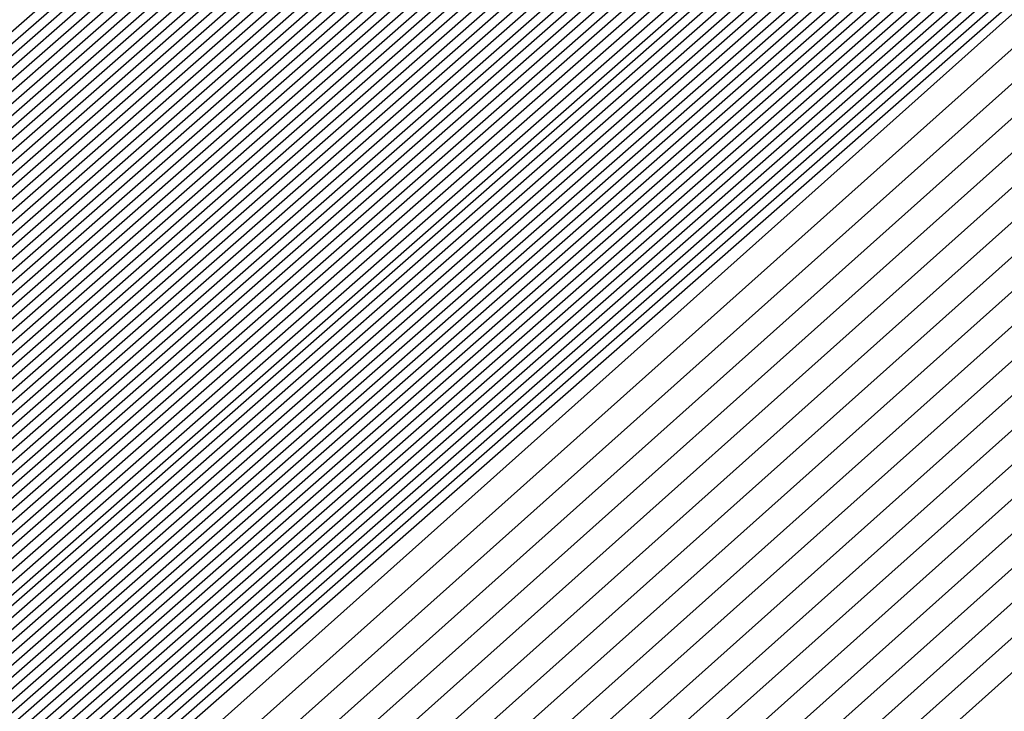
# Model space of a CAD drawing. Extents: x 3249832 to 3255657, y 13789405 to 13793316.
# Tile 1019 of 1056: x 3253212.8326 to 3253212.9136, y 13791261.3372 to 13791261.3941. Entities that reach past the tile are written whole.
import ezdxf

# ---------------------------------------------------------------- set-up
doc = ezdxf.new("R2010")
doc.units = 0
doc.header["$LTSCALE"] = 100
doc.header["$MEASUREMENT"] = 0
for name, color, linetype in [('GRATIO_03231_CON', 1, 'CONTINUOUS'), ('GRATIO_0323_ICON', 1, 'CONTINUOUS'), ('TARGETS_EAST', 7, 'CONTINUOUS')]:
    doc.layers.add(name, color=color, linetype=linetype)

# ---------------------------------------------------------------- blocks, each defined once
blk = doc.blocks.new('Gratio_032316_contours')
at = {"layer": 'GRATIO_03231_CON', "color": 5, "linetype": 'Continuous', "flags": 128}
for points in [[(3253197.912141, 13791248.200117), (3253204.622651, 13791254.193883), (3253219.504243, 13791267.244478), (3253234.407064, 13791280.271101), (3253242.990635, 13791287.768365), (3253246.151968, 13791290.532566), (3253246.597442, 13791290.935416), (3253246.913776, 13791291.244273), (3253249.209028, 13791293.309072), (3253255.471593, 13791298.875394), (3253266.699533, 13791308.810193), (3253279.929596, 13791320.465926), (3253291.208188, 13791330.316426), (3253297.66843, 13791335.812021)], [(3253198.045649, 13791248.316514), (3253204.737812, 13791254.293891), (3253219.578716, 13791267.308801), (3253234.440798, 13791280.299798), (3253243.000927, 13791287.77654), (3253246.153702, 13791290.533091), (3253246.598156, 13791290.93462), (3253246.907071, 13791291.236168), (3253249.148229, 13791293.252283), (3253255.263163, 13791298.687384), (3253266.226419, 13791308.387983), (3253279.144597, 13791319.768946), (3253290.157311, 13791329.387232), (3253296.473639, 13791334.760535)], [(3253198.179157, 13791248.43291), (3253204.852971, 13791254.393901), (3253219.65319, 13791267.373124), (3253234.474533, 13791280.328495), (3253243.011219, 13791287.784714), (3253246.155437, 13791290.533616), (3253246.598869, 13791290.933824), (3253246.900365, 13791291.228064), (3253249.087429, 13791293.195493), (3253255.054733, 13791298.499374), (3253265.753304, 13791307.965772), (3253278.359599, 13791319.071965), (3253289.106434, 13791328.458038), (3253295.27885, 13791333.70905)], [(3253198.446173, 13791248.665705), (3253205.083292, 13791254.593916), (3253219.802137, 13791267.501766), (3253234.542003, 13791280.385889), (3253243.031803, 13791287.801062), (3253246.158905, 13791290.534667), (3253246.600296, 13791290.932232), (3253246.886954, 13791291.211856), (3253248.96583, 13791293.081914), (3253254.637874, 13791298.123353), (3253264.807075, 13791307.12135), (3253276.789604, 13791317.678004), (3253287.004681, 13791326.599649), (3253292.889269, 13791331.606079), (3253295.951331, 13791334.070942)], [(3253198.579681, 13791248.782102), (3253205.198453, 13791254.693924), (3253219.876611, 13791267.566089), (3253234.575738, 13791280.414585), (3253243.042095, 13791287.809237), (3253246.16064, 13791290.535192), (3253246.60101, 13791290.931436), (3253246.880248, 13791291.203751), (3253248.905031, 13791293.025125), (3253254.429444, 13791297.935343), (3253264.33396, 13791306.699138), (3253276.004607, 13791316.981023), (3253285.953804, 13791325.670454), (3253291.694479, 13791330.554594), (3253294.7416, 13791333.011419)], [(3253198.713189, 13791248.898498), (3253205.313612, 13791254.793933), (3253219.951085, 13791267.630412), (3253234.609474, 13791280.443283), (3253243.052387, 13791287.817411), (3253246.162374, 13791290.535718), (3253246.601723, 13791290.93064), (3253246.873542, 13791291.195647), (3253248.844232, 13791292.968335), (3253254.221014, 13791297.747333), (3253263.860844, 13791306.276928), (3253275.21961, 13791316.284043), (3253284.902928, 13791324.74126), (3253290.499689, 13791329.503109), (3253293.53187, 13791331.951897)], [(3253198.846697, 13791249.014895), (3253205.428774, 13791254.893941), (3253220.025558, 13791267.694732), (3253234.643209, 13791280.47198), (3253243.062679, 13791287.825585), (3253246.164109, 13791290.536243), (3253246.602436, 13791290.929844), (3253246.866836, 13791291.187543), (3253248.783432, 13791292.911546), (3253254.012584, 13791297.559322), (3253263.387729, 13791305.854716), (3253274.434612, 13791315.58706), (3253283.852051, 13791323.812065), (3253289.304899, 13791328.451623), (3253292.322139, 13791330.892375), (3253295.398785, 13791333.387147)], [(3253199.113713, 13791249.247691), (3253205.659094, 13791255.093956), (3253220.174506, 13791267.823378), (3253234.710679, 13791280.529373), (3253243.083262, 13791287.841934), (3253246.167577, 13791290.537293), (3253246.603863, 13791290.928252), (3253246.853425, 13791291.171334), (3253248.661833, 13791292.797967), (3253253.595725, 13791297.183302), (3253262.4415, 13791305.010294), (3253272.864616, 13791314.193099), (3253281.750298, 13791321.953677), (3253286.915319, 13791326.348653), (3253289.902678, 13791328.77333), (3253293.186926, 13791331.457682)], [(3253199.247221, 13791249.364086), (3253205.774253, 13791255.193966), (3253220.248979, 13791267.887697), (3253234.744414, 13791280.558071), (3253243.093554, 13791287.850108), (3253246.169312, 13791290.537819), (3253246.604577, 13791290.927456), (3253246.846719, 13791291.16323), (3253248.601034, 13791292.741177), (3253253.387295, 13791296.995292), (3253261.968385, 13791304.588083), (3253272.07962, 13791313.496119), (3253280.699421, 13791321.024482), (3253285.720529, 13791325.297167), (3253288.692948, 13791327.713808), (3253292.080997, 13791330.492949), (3253297.619173, 13791335.1971)], [(3253199.380729, 13791249.480484), (3253205.889415, 13791255.293974), (3253220.323453, 13791267.95202), (3253234.778148, 13791280.586767), (3253243.103846, 13791287.858282), (3253246.171046, 13791290.538344), (3253246.60529, 13791290.92666), (3253246.840014, 13791291.155126), (3253248.540234, 13791292.684388), (3253253.178865, 13791296.807282), (3253261.495269, 13791304.165872), (3253271.294621, 13791312.799138), (3253279.648544, 13791320.095288), (3253284.525739, 13791324.245682), (3253287.483217, 13791326.654286), (3253290.975067, 13791329.528217), (3253296.715246, 13791334.410219)], [(3253199.514237, 13791249.596881), (3253206.004574, 13791255.393981), (3253220.397926, 13791268.016343), (3253234.811884, 13791280.615464), (3253243.114138, 13791287.866456), (3253246.172781, 13791290.538869), (3253246.606003, 13791290.925864), (3253246.833308, 13791291.147021), (3253248.479435, 13791292.627598), (3253252.970435, 13791296.619271), (3253261.022155, 13791303.743661), (3253270.509624, 13791312.102158), (3253278.597668, 13791319.166094), (3253283.330949, 13791323.194197), (3253286.273487, 13791325.594763), (3253289.869138, 13791328.563484), (3253295.81132, 13791333.62334)], [(3253199.781252, 13791249.829674), (3253206.234894, 13791255.593998), (3253220.546874, 13791268.144986), (3253234.879353, 13791280.672858), (3253243.134722, 13791287.882805), (3253246.176249, 13791290.53992), (3253246.60743, 13791290.924272), (3253246.819896, 13791291.130813), (3253248.357836, 13791292.514019), (3253252.553575, 13791296.243251), (3253260.075926, 13791302.899239), (3253268.939629, 13791310.708195), (3253276.495915, 13791317.307705), (3253280.941369, 13791321.091226), (3253283.854026, 13791323.475719), (3253287.657279, 13791326.63402), (3253294.003467, 13791332.049579)], [(3253199.91476, 13791249.946072), (3253206.350054, 13791255.694006), (3253220.621347, 13791268.209309), (3253234.913089, 13791280.701555), (3253243.145014, 13791287.890979), (3253246.177984, 13791290.540445), (3253246.608144, 13791290.923477), (3253246.813191, 13791291.122709), (3253248.297036, 13791292.45723), (3253252.345146, 13791296.055241), (3253259.60281, 13791302.477028), (3253268.154633, 13791310.011214), (3253275.445038, 13791316.37851), (3253279.746579, 13791320.03974), (3253282.644295, 13791322.416197), (3253286.55135, 13791325.669287), (3253293.099541, 13791331.2627), (3253300.795214, 13791337.869235)], [(3253200.048268, 13791250.062469), (3253206.465215, 13791255.794014), (3253220.695821, 13791268.273632), (3253234.946824, 13791280.730252), (3253243.155306, 13791287.899153), (3253246.179718, 13791290.540971), (3253246.608857, 13791290.922681), (3253246.806485, 13791291.114604), (3253248.236237, 13791292.40044), (3253252.136716, 13791295.86723), (3253259.129695, 13791302.054816), (3253267.369634, 13791309.314234), (3253274.394161, 13791315.449316), (3253278.551789, 13791318.988255), (3253281.434565, 13791321.356674), (3253285.44542, 13791324.704555), (3253292.195614, 13791330.475819), (3253300.12972, 13791337.290156)], [(3253200.181776, 13791250.178867), (3253206.580374, 13791255.894021), (3253220.770295, 13791268.337951), (3253234.980558, 13791280.758949), (3253243.165597, 13791287.907327), (3253246.181453, 13791290.541496), (3253246.609571, 13791290.921885), (3253246.799779, 13791291.1065), (3253248.175437, 13791292.34365), (3253251.928286, 13791295.67922), (3253258.656581, 13791301.632605), (3253266.584637, 13791308.617253), (3253273.343284, 13791314.520121), (3253277.356999, 13791317.93677), (3253280.224834, 13791320.297152), (3253284.339491, 13791323.739822), (3253291.291688, 13791329.688939), (3253299.464229, 13791336.711079)], [(3253200.448792, 13791250.41166), (3253206.810695, 13791256.094039), (3253220.919242, 13791268.466597), (3253235.048029, 13791280.816343), (3253243.186181, 13791287.923676), (3253246.184922, 13791290.542546), (3253246.610997, 13791290.920293), (3253246.786368, 13791291.090291), (3253248.053838, 13791292.230072), (3253251.511426, 13791295.3032), (3253257.71035, 13791300.788183), (3253265.014642, 13791307.223292), (3253271.241531, 13791312.661733), (3253274.967419, 13791315.833799), (3253277.805373, 13791318.178108), (3253282.127631, 13791321.810358), (3253289.483835, 13791328.115179), (3253298.133244, 13791335.552923)], [(3253200.5823, 13791250.528057), (3253206.925856, 13791256.194046), (3253220.993715, 13791268.530917), (3253235.081764, 13791280.845039), (3253243.196473, 13791287.93185), (3253246.186656, 13791290.543072), (3253246.611711, 13791290.919497), (3253246.779662, 13791291.082187), (3253247.993039, 13791292.173282), (3253251.302996, 13791295.11519), (3253257.237236, 13791300.365972), (3253264.229644, 13791306.52631), (3253270.190655, 13791311.732538), (3253273.772629, 13791314.782314), (3253276.595643, 13791317.118585), (3253281.021702, 13791320.845625), (3253288.579908, 13791327.328299), (3253297.467752, 13791334.973846)], [(3253200.715808, 13791250.644455), (3253207.041015, 13791256.294056), (3253221.068189, 13791268.59524), (3253235.115498, 13791280.873737), (3253243.206765, 13791287.940024), (3253246.18839, 13791290.543597), (3253246.612424, 13791290.918701), (3253246.772956, 13791291.074083), (3253247.93224, 13791292.116492), (3253251.094567, 13791294.927179), (3253256.764121, 13791299.943761), (3253263.444647, 13791305.82933), (3253269.139778, 13791310.803344), (3253272.577839, 13791313.730828), (3253275.385912, 13791316.059063), (3253279.915773, 13791319.880893), (3253287.675982, 13791326.541418), (3253296.802261, 13791334.394769)], [(3253200.849316, 13791250.760851), (3253207.156176, 13791256.394064), (3253221.142663, 13791268.659563), (3253235.149234, 13791280.902434), (3253243.217057, 13791287.948199), (3253246.190125, 13791290.544122), (3253246.613138, 13791290.917905), (3253246.766251, 13791291.065979), (3253247.87144, 13791292.059703), (3253250.886137, 13791294.739169), (3253256.291006, 13791299.52155), (3253262.659648, 13791305.132348), (3253268.088901, 13791309.87415), (3253271.383048, 13791312.679343), (3253274.176182, 13791314.999541), (3253278.809843, 13791318.91616), (3253286.772056, 13791325.754539), (3253296.136767, 13791333.81569)], [(3253201.116332, 13791250.993646), (3253207.386497, 13791256.594079), (3253221.29161, 13791268.788205), (3253235.216703, 13791280.959827), (3253243.237641, 13791287.964547), (3253246.193594, 13791290.545173), (3253246.614564, 13791290.916313), (3253246.752839, 13791291.04977), (3253247.749841, 13791291.946124), (3253250.469277, 13791294.363148), (3253255.344776, 13791298.677128), (3253261.089654, 13791303.738387), (3253265.987148, 13791308.015761), (3253268.993468, 13791310.576372), (3253271.756721, 13791312.880496), (3253276.597984, 13791316.986696), (3253284.964203, 13791324.180778), (3253294.805784, 13791332.657536)], [(3253201.24984, 13791251.110043), (3253207.501656, 13791256.694088), (3253221.366084, 13791268.852528), (3253235.250439, 13791280.988525), (3253243.247933, 13791287.972721), (3253246.195328, 13791290.545698), (3253246.615278, 13791290.915517), (3253246.746134, 13791291.041666), (3253247.689042, 13791291.889334), (3253250.260847, 13791294.175138), (3253254.871662, 13791298.254917), (3253260.304656, 13791303.041406), (3253264.936271, 13791307.086566), (3253267.798678, 13791309.524887), (3253270.54699, 13791311.820974), (3253275.492055, 13791316.021963), (3253284.060277, 13791323.393899), (3253294.140291, 13791332.078457)], [(3253201.383348, 13791251.226439), (3253207.616817, 13791256.794096), (3253221.440557, 13791268.916851), (3253235.284174, 13791281.017221), (3253243.258224, 13791287.980896), (3253246.197062, 13791290.546223), (3253246.615991, 13791290.914721), (3253246.739428, 13791291.033562), (3253247.628242, 13791291.832545), (3253250.052417, 13791293.987128), (3253254.398546, 13791297.832706), (3253259.519659, 13791302.344425), (3253263.885395, 13791306.157372), (3253266.603888, 13791308.473402), (3253269.33726, 13791310.761452), (3253274.386125, 13791315.057231), (3253283.156349, 13791322.607018), (3253293.474799, 13791331.49938)], [(3253201.516856, 13791251.342836), (3253207.731977, 13791256.894104), (3253221.515031, 13791268.98117), (3253235.317908, 13791281.045918), (3253243.268516, 13791287.98907), (3253246.198797, 13791290.546749), (3253246.616705, 13791290.913925), (3253246.732722, 13791291.025457), (3253247.567443, 13791291.775755), (3253249.843988, 13791293.799118), (3253253.925432, 13791297.410495), (3253258.734661, 13791301.647445), (3253262.834518, 13791305.228178), (3253265.409098, 13791307.421916), (3253268.127529, 13791309.701929), (3253273.280196, 13791314.092498), (3253282.252423, 13791321.820138), (3253292.809306, 13791330.920303), (3253301.810882, 13791338.630682)], [(3253201.783872, 13791251.575631), (3253207.962297, 13791257.094121), (3253221.663978, 13791269.109817), (3253235.385379, 13791281.103312), (3253243.2891, 13791288.005418), (3253246.202266, 13791290.547799), (3253246.618132, 13791290.912333), (3253246.719311, 13791291.009249), (3253247.445844, 13791291.662176), (3253249.427128, 13791293.423097), (3253252.979202, 13791296.566073), (3253257.164667, 13791300.253483), (3253260.732765, 13791303.369789), (3253263.019518, 13791305.318945), (3253265.708069, 13791307.582885), (3253271.068337, 13791312.163033), (3253280.44457, 13791320.246378), (3253291.478323, 13791329.762148), (3253300.885471, 13791337.825133)], [(3253201.91738, 13791251.692027), (3253208.077456, 13791257.194129), (3253221.738452, 13791269.174136), (3253235.419113, 13791281.132009), (3253243.299392, 13791288.013593), (3253246.204, 13791290.548325), (3253246.618845, 13791290.911537), (3253246.712605, 13791291.001144), (3253247.385044, 13791291.605387), (3253249.218698, 13791293.235087), (3253252.506087, 13791296.143862), (3253256.379669, 13791299.556502), (3253259.681888, 13791302.440594), (3253261.824728, 13791304.26746), (3253264.498338, 13791306.523363), (3253269.962407, 13791311.198301), (3253279.540643, 13791319.459498), (3253290.812829, 13791329.183071), (3253300.422766, 13791337.422359)], [(3253202.050886, 13791251.808424), (3253208.192618, 13791257.294136), (3253221.812925, 13791269.238459), (3253235.452849, 13791281.160706), (3253243.309684, 13791288.021767), (3253246.205734, 13791290.54885), (3253246.619558, 13791290.910741), (3253246.705899, 13791290.99304), (3253247.324245, 13791291.548597), (3253249.010269, 13791293.047077), (3253252.032972, 13791295.72165), (3253255.594672, 13791298.859521), (3253258.631011, 13791301.5114), (3253260.629938, 13791303.215975), (3253263.288608, 13791305.46384), (3253268.856478, 13791310.233569), (3253278.636718, 13791318.672617), (3253290.147338, 13791328.603992), (3253299.96006, 13791337.019585)], [(3253222.189727, 13791268.956195), (3253208.471011, 13791257.206985), (3253202.184394, 13791251.924823), (3253202.184394, 13791251.924822), (3253208.307777, 13791257.394144), (3253221.887399, 13791269.302782)], [(3253222.336854, 13791269.086923), (3253208.700353, 13791257.408126), (3253202.451409, 13791252.157615), (3253202.45141, 13791252.157615), (3253208.538097, 13791257.594161), (3253222.036346, 13791269.431424)], [(3253222.410417, 13791269.152286), (3253208.815023, 13791257.508695), (3253202.584921, 13791252.274011), (3253202.584918, 13791252.274013), (3253208.653258, 13791257.694169), (3253222.11082, 13791269.495747)], [(3253222.483981, 13791269.217651), (3253208.92969, 13791257.609264), (3253202.718428, 13791252.390411), (3253202.718426, 13791252.39041), (3253208.768418, 13791257.794177), (3253222.185294, 13791269.560071)], [(3253222.557544, 13791269.283014), (3253209.044361, 13791257.709832), (3253202.851936, 13791252.506807), (3253202.851934, 13791252.506806), (3253208.883579, 13791257.894186), (3253222.259767, 13791269.62439)], [(3253222.704671, 13791269.413741), (3253209.273702, 13791257.91097), (3253203.118951, 13791252.739602), (3253203.11895, 13791252.739601), (3253209.113899, 13791258.094202), (3253222.408715, 13791269.753036)], [(3253222.778233, 13791269.479104), (3253209.388373, 13791258.011542), (3253203.252459, 13791252.855998), (3253203.252458, 13791252.855998), (3253209.229059, 13791258.194209), (3253222.483188, 13791269.817355)], [(3253222.851796, 13791269.544469), (3253209.503043, 13791258.112111), (3253203.385966, 13791252.972394), (3253203.385966, 13791252.972394), (3253209.34422, 13791258.294219), (3253222.557662, 13791269.881678)], [(3253222.92536, 13791269.609832), (3253209.617714, 13791258.21268), (3253203.519474, 13791253.08879), (3253203.519474, 13791253.088791), (3253209.459379, 13791258.394226), (3253222.632135, 13791269.946001)], [(3253294.555932, 13791331.784818), (3253282.651333, 13791321.302735), (3253268.603203, 13791309.014447), (3253256.633797, 13791298.600272), (3253249.913733, 13791292.816087), (3253247.407106, 13791290.719974), (3253247.026376, 13791290.445568), (3253246.628672, 13791290.097267), (3253243.849802, 13791287.662521), (3253236.270245, 13791281.099544), (3253223.072487, 13791269.740559), (3253209.847055, 13791258.413819), (3253203.786489, 13791253.321586), (3253203.78649, 13791253.321586), (3253209.689707, 13791258.594234), (3253222.78114, 13791270.074575), (3253235.891608, 13791281.53353), (3253243.79641, 13791288.432975), (3253249.048806, 13791292.998606), (3253256.146548, 13791299.147074), (3253268.135158, 13791309.529006), (3253282.251274, 13791321.730918), (3253294.279297, 13791332.073309)], [(3253294.303412, 13791331.566983), (3253282.46184, 13791321.140397), (3253268.488083, 13791308.917171), (3253256.582029, 13791298.558148), (3253249.897517, 13791292.804611), (3253247.40414, 13791290.719612), (3253247.02543, 13791290.446644), (3253246.629001, 13791290.099378), (3253243.858784, 13791287.672183), (3253236.302787, 13791281.129602), (3253223.14605, 13791269.805922), (3253209.961726, 13791258.514388), (3253203.919997, 13791253.437981), (3253203.919998, 13791253.437982), (3253209.804872, 13791258.694236), (3253222.855652, 13791270.138852), (3253235.925472, 13791281.562076), (3253243.805117, 13791288.439206), (3253249.036009, 13791292.985734), (3253256.097231, 13791299.102201), (3253268.022476, 13791309.42905), (3253282.06389, 13791321.566318), (3253294.028242, 13791331.853946)], [(3253294.050892, 13791331.349147), (3253282.272347, 13791320.978058), (3253268.372959, 13791308.819897), (3253256.53026, 13791298.516025), (3253249.8813, 13791292.793135), (3253247.401173, 13791290.719249), (3253247.024485, 13791290.447721), (3253246.629331, 13791290.101489), (3253243.867765, 13791287.681844), (3253236.335328, 13791281.15966), (3253223.219613, 13791269.871285), (3253210.076396, 13791258.614957), (3253204.053508, 13791253.554381), (3253204.053506, 13791253.554379), (3253209.920037, 13791258.79424), (3253222.930167, 13791270.20313), (3253235.959336, 13791281.590624), (3253243.813823, 13791288.445438), (3253249.023211, 13791292.972861), (3253256.047914, 13791299.057326), (3253267.909792, 13791309.329092), (3253281.876511, 13791321.401718), (3253293.777187, 13791331.634584)], [(3253293.798373, 13791331.131311), (3253282.082854, 13791320.815718), (3253268.257836, 13791308.722622), (3253256.478491, 13791298.473901), (3253249.865083, 13791292.781659), (3253247.398206, 13791290.718887), (3253247.023539, 13791290.448797), (3253246.629661, 13791290.1036), (3253243.876746, 13791287.691505), (3253236.367871, 13791281.189718), (3253223.293177, 13791269.93665), (3253210.191067, 13791258.715525), (3253204.187016, 13791253.670777), (3253204.187014, 13791253.670777), (3253210.035202, 13791258.894242), (3253223.004679, 13791270.267407), (3253235.993201, 13791281.619171), (3253243.82253, 13791288.45167), (3253249.010414, 13791292.959989), (3253255.998597, 13791299.012453), (3253267.79711, 13791309.229136), (3253281.689131, 13791321.237116), (3253293.526131, 13791331.41522)], [(3253281.703867, 13791320.491041), (3253268.027588, 13791308.528072), (3253256.374954, 13791298.389654), (3253249.83265, 13791292.758707), (3253247.392273, 13791290.718163), (3253247.021649, 13791290.45095), (3253246.63032, 13791290.107823), (3253243.894709, 13791287.710827), (3253236.432955, 13791281.249833), (3253223.440304, 13791270.067378), (3253210.420408, 13791258.916665), (3253204.454031, 13791253.903573), (3253204.45403, 13791253.90357), (3253210.265496, 13791259.094286), (3253223.15342, 13791270.396274), (3253236.059978, 13791281.677323), (3253243.494674, 13791288.169109), (3253246.236293, 13791290.558915), (3253246.630942, 13791290.897916), (3253246.976878, 13791291.192818), (3253249.380962, 13791293.27243), (3253255.902209, 13791298.921086), (3253267.57241, 13791309.028745), (3253281.314456, 13791320.907856)], [(3253281.514374, 13791320.328701), (3253267.912464, 13791308.430798), (3253256.323186, 13791298.34753), (3253249.816433, 13791292.747232), (3253247.389307, 13791290.7178), (3253247.020703, 13791290.452026), (3253246.63065, 13791290.109934), (3253243.90369, 13791287.720489), (3253236.465497, 13791281.279891), (3253223.513867, 13791270.132741), (3253210.535079, 13791259.017233), (3253204.587539, 13791254.019969), (3253204.587538, 13791254.019968), (3253210.380657, 13791259.194295), (3253223.22789, 13791270.460601), (3253236.093697, 13791281.706031), (3253243.504926, 13791288.177315), (3253246.237927, 13791290.559532), (3253246.631434, 13791290.897348), (3253246.975681, 13791291.190435), (3253249.366914, 13791293.25849), (3253255.852885, 13791298.876217), (3253267.459724, 13791308.928789), (3253281.127076, 13791320.743256)], [(3253281.324881, 13791320.166363), (3253267.797344, 13791308.333522), (3253256.271417, 13791298.305406), (3253249.800217, 13791292.735756), (3253247.38634, 13791290.717438), (3253247.019758, 13791290.453103), (3253246.630979, 13791290.112045), (3253243.912671, 13791287.73015), (3253236.498039, 13791281.309949), (3253223.587429, 13791270.198103), (3253210.64975, 13791259.117804), (3253204.721046, 13791254.136365), (3253204.721046, 13791254.136365), (3253210.495817, 13791259.294303), (3253223.302356, 13791270.524924), (3253236.127417, 13791281.734739), (3253243.515178, 13791288.185521), (3253246.239562, 13791290.56015), (3253246.631926, 13791290.896781), (3253246.974483, 13791291.188052), (3253249.352866, 13791293.24455), (3253255.803561, 13791298.831348), (3253267.347038, 13791308.828835), (3253280.939697, 13791320.578654)], [(3253281.135387, 13791320.004024), (3253267.68222, 13791308.236247), (3253256.219649, 13791298.263283), (3253249.784, 13791292.72428), (3253247.383374, 13791290.717076), (3253247.018812, 13791290.454179), (3253246.631309, 13791290.114156), (3253243.921652, 13791287.739811), (3253236.530581, 13791281.340006), (3253223.660992, 13791270.263468), (3253210.76442, 13791259.218373), (3253204.854554, 13791254.25276), (3253204.854554, 13791254.252763), (3253210.610976, 13791259.394313), (3253223.376826, 13791270.589251), (3253236.161137, 13791281.763447), (3253243.52543, 13791288.193726), (3253246.241196, 13791290.560768), (3253246.632418, 13791290.896213), (3253246.973286, 13791291.185668), (3253249.338818, 13791293.230609), (3253255.754237, 13791298.786479), (3253267.234354, 13791308.728879), (3253280.752313, 13791320.414054)], [(3253267.451973, 13791308.041697), (3253256.116111, 13791298.179035), (3253249.751567, 13791292.701328), (3253247.377441, 13791290.716351), (3253247.016922, 13791290.456332), (3253246.631968, 13791290.118378), (3253243.939615, 13791287.759133), (3253236.595665, 13791281.400121), (3253223.808119, 13791270.394196), (3253210.993761, 13791259.419512), (3253205.121569, 13791254.485556), (3253205.12157, 13791254.485556), (3253210.841294, 13791259.59433), (3253223.525766, 13791270.717901), (3253236.228576, 13791281.820863), (3253243.545933, 13791288.210138), (3253246.244464, 13791290.562004), (3253246.633402, 13791290.895078), (3253246.970892, 13791291.180901), (3253249.310721, 13791293.202729), (3253255.655588, 13791298.696741), (3253267.008982, 13791308.528971)], [(3253267.336849, 13791307.944423), (3253256.064342, 13791298.136912), (3253249.73535, 13791292.689852), (3253247.374474, 13791290.715989), (3253247.015976, 13791290.457408), (3253246.632298, 13791290.120489), (3253243.948596, 13791287.768794), (3253236.628207, 13791281.430179), (3253223.881683, 13791270.459559), (3253211.108432, 13791259.520081), (3253205.255077, 13791254.601952), (3253205.255078, 13791254.601953), (3253210.956454, 13791259.694338), (3253223.600232, 13791270.782228), (3253236.262295, 13791281.84957), (3253243.556185, 13791288.218343), (3253246.246098, 13791290.562622), (3253246.633894, 13791290.89451), (3253246.969694, 13791291.178518), (3253249.296673, 13791293.188789), (3253255.606265, 13791298.651872), (3253266.896298, 13791308.429015)], [(3253267.221725, 13791307.847149), (3253256.012575, 13791298.094788), (3253249.719134, 13791292.678376), (3253247.371507, 13791290.715627), (3253247.015031, 13791290.458484), (3253246.632628, 13791290.1226), (3253243.957577, 13791287.778456), (3253236.66075, 13791281.460237), (3253223.955246, 13791270.524922), (3253211.223103, 13791259.62065), (3253205.388584, 13791254.718352), (3253205.388586, 13791254.718351), (3253211.071615, 13791259.794345), (3253223.674701, 13791270.846551), (3253236.296016, 13791281.878279), (3253243.566437, 13791288.226549), (3253246.247732, 13791290.56324), (3253246.634385, 13791290.893942), (3253246.968497, 13791291.176134), (3253249.282624, 13791293.174848), (3253255.55694, 13791298.607003), (3253266.783612, 13791308.329061)], [(3253267.106605, 13791307.749872), (3253255.960806, 13791298.052664), (3253249.702917, 13791292.6669), (3253247.368541, 13791290.715265), (3253247.014086, 13791290.459561), (3253246.632957, 13791290.124712), (3253243.966559, 13791287.788117), (3253236.693292, 13791281.490295), (3253224.02881, 13791270.590287), (3253211.337773, 13791259.72122), (3253205.522092, 13791254.834748), (3253205.522094, 13791254.834746), (3253211.186774, 13791259.894355), (3253223.749171, 13791270.910878), (3253236.329735, 13791281.906987), (3253243.576689, 13791288.234755), (3253246.249366, 13791290.563858), (3253246.634877, 13791290.893375), (3253246.9673, 13791291.173751), (3253249.268576, 13791293.160908), (3253255.507616, 13791298.562134), (3253266.670926, 13791308.229105)], [(3253266.876357, 13791307.555324), (3253255.857268, 13791297.968417), (3253249.670483, 13791292.643948), (3253247.362608, 13791290.71454), (3253247.012195, 13791290.461714), (3253246.633616, 13791290.128934), (3253243.984521, 13791287.807439), (3253236.758376, 13791281.55041), (3253224.175936, 13791270.721014), (3253211.567115, 13791259.922358), (3253205.789111, 13791255.067539), (3253205.78911, 13791255.067541), (3253211.417093, 13791260.094372), (3253223.898111, 13791271.039528), (3253236.397174, 13791281.964402), (3253243.597192, 13791288.251166), (3253246.252634, 13791290.565094), (3253246.635861, 13791290.892239), (3253246.964905, 13791291.168984), (3253249.240479, 13791293.133027), (3253255.408968, 13791298.472396), (3253266.445556, 13791308.029197)], [(3253266.761233, 13791307.458048), (3253255.8055, 13791297.926293), (3253249.654267, 13791292.632473), (3253247.359641, 13791290.714178), (3253247.011249, 13791290.46279), (3253246.633946, 13791290.131045), (3253243.993502, 13791287.8171), (3253236.790918, 13791281.580467), (3253224.2495, 13791270.786377), (3253211.681785, 13791260.022928), (3253205.922618, 13791255.183939), (3253205.922618, 13791255.183939), (3253211.532252, 13791260.19438), (3253223.972577, 13791271.103855), (3253236.430893, 13791281.993111), (3253243.607444, 13791288.259371), (3253246.254268, 13791290.565712), (3253246.636353, 13791290.891671), (3253246.963708, 13791291.166601), (3253249.226431, 13791293.119087), (3253255.359643, 13791298.427527), (3253266.33287, 13791307.929241)], [(3253266.64611, 13791307.360774), (3253255.753731, 13791297.884169), (3253249.63805, 13791292.620997), (3253247.356675, 13791290.713816), (3253247.010304, 13791290.463866), (3253246.634276, 13791290.133156), (3253244.002484, 13791287.826761), (3253236.82346, 13791281.610525), (3253224.323063, 13791270.85174), (3253211.796456, 13791260.123497), (3253206.056126, 13791255.300335), (3253206.056126, 13791255.300335), (3253211.647411, 13791260.294389), (3253224.047047, 13791271.168178), (3253236.464614, 13791282.021819), (3253243.617696, 13791288.267577), (3253246.255902, 13791290.566329), (3253246.636845, 13791290.891104), (3253246.962511, 13791291.164217), (3253249.212383, 13791293.105147), (3253255.310319, 13791298.382658), (3253266.220186, 13791307.829287)], [(3253266.530986, 13791307.263499), (3253255.701962, 13791297.842046), (3253249.621834, 13791292.609521), (3253247.353708, 13791290.713453), (3253247.009359, 13791290.464943), (3253246.634605, 13791290.135267), (3253244.011465, 13791287.836423), (3253236.856002, 13791281.640583), (3253224.396627, 13791270.917105), (3253211.911126, 13791260.224066), (3253206.189634, 13791255.416731), (3253206.189634, 13791255.416732), (3253211.762573, 13791260.394397), (3253224.121517, 13791271.232505), (3253236.498333, 13791282.050527), (3253243.627948, 13791288.275783), (3253246.257536, 13791290.566947), (3253246.637337, 13791290.890536), (3253246.961314, 13791291.161834), (3253249.198335, 13791293.091206), (3253255.260994, 13791298.337789), (3253266.1075, 13791307.729333)], [(3253266.300742, 13791307.068949), (3253255.598426, 13791297.757798), (3253249.5894, 13791292.586569), (3253247.347775, 13791290.712729), (3253247.007468, 13791290.467095), (3253246.635265, 13791290.139489), (3253244.029427, 13791287.855745), (3253236.921086, 13791281.700698), (3253224.543752, 13791271.047831), (3253212.140468, 13791260.425205), (3253206.456649, 13791255.649527), (3253206.45665, 13791255.649527), (3253211.992891, 13791260.594414), (3253224.270456, 13791271.361155), (3253236.565772, 13791282.107943), (3253243.648451, 13791288.292194), (3253246.260804, 13791290.568183), (3253246.638321, 13791290.889401), (3253246.958919, 13791291.157067), (3253249.170238, 13791293.063326), (3253255.162346, 13791298.248051), (3253265.88213, 13791307.529423)], [(3253266.185618, 13791306.971675), (3253255.546657, 13791297.715675), (3253249.573183, 13791292.575093), (3253247.344808, 13791290.712367), (3253247.006522, 13791290.468172), (3253246.635594, 13791290.141601), (3253244.038409, 13791287.865406), (3253236.953628, 13791281.730756), (3253224.617315, 13791271.113195), (3253212.255138, 13791260.525774), (3253206.590156, 13791255.765923), (3253206.590158, 13791255.765923), (3253212.10805, 13791260.694424), (3253224.344922, 13791271.425478), (3253236.599492, 13791282.136651), (3253243.658703, 13791288.3004), (3253246.262438, 13791290.568801), (3253246.638812, 13791290.888833), (3253246.957722, 13791291.154684), (3253249.15619, 13791293.049385), (3253255.113022, 13791298.203182), (3253265.769445, 13791307.429467)], [(3253266.070494, 13791306.874399), (3253255.494888, 13791297.673551), (3253249.556967, 13791292.563617), (3253247.341842, 13791290.712004), (3253247.005577, 13791290.469248), (3253246.635924, 13791290.143712), (3253244.04739, 13791287.875067), (3253236.98617, 13791281.760814), (3253224.690879, 13791271.178558), (3253212.369809, 13791260.626345), (3253206.723664, 13791255.882318), (3253206.723666, 13791255.88232), (3253212.22321, 13791260.794431), (3253224.419392, 13791271.489805), (3253236.633212, 13791282.165358), (3253243.668955, 13791288.308605), (3253246.264072, 13791290.569419), (3253246.639304, 13791290.888265), (3253246.956524, 13791291.1523), (3253249.142141, 13791293.035445), (3253255.063697, 13791298.158313), (3253265.656759, 13791307.329513)], [(3253265.955372, 13791306.777124), (3253255.44312, 13791297.631427), (3253249.54075, 13791292.552141), (3253247.338875, 13791290.711642), (3253247.004632, 13791290.470325), (3253246.636254, 13791290.145823), (3253244.056371, 13791287.884728), (3253237.018712, 13791281.790872), (3253224.764442, 13791271.243923), (3253212.48448, 13791260.726913), (3253206.857172, 13791255.998718), (3253206.857174, 13791255.998718), (3253212.338369, 13791260.894441), (3253224.493862, 13791271.554128), (3253236.666931, 13791282.194066), (3253243.679207, 13791288.316811), (3253246.265706, 13791290.570037), (3253246.639796, 13791290.887697), (3253246.955327, 13791291.149917), (3253249.128093, 13791293.021505), (3253255.014373, 13791298.113444), (3253265.544075, 13791307.229559)], [(3253265.725125, 13791306.582574), (3253255.339583, 13791297.54718), (3253249.508317, 13791292.52919), (3253247.332942, 13791290.710918), (3253247.002741, 13791290.472477), (3253246.636913, 13791290.150045), (3253244.074334, 13791287.904051), (3253237.083796, 13791281.850986), (3253224.911569, 13791271.374649), (3253212.713817, 13791260.928053), (3253207.124191, 13791256.23151), (3253207.12419, 13791256.231511), (3253212.568689, 13791261.094458), (3253224.642801, 13791271.682782), (3253236.73437, 13791282.251483), (3253243.69971, 13791288.333222), (3253246.268975, 13791290.571273), (3253246.64078, 13791290.886562), (3253246.952933, 13791291.14515), (3253249.099997, 13791292.993624), (3253254.915725, 13791298.023706), (3253265.318703, 13791307.029649)], [(3253265.610003, 13791306.4853), (3253255.287814, 13791297.505056), (3253249.4921, 13791292.517714), (3253247.329976, 13791290.710555), (3253247.001795, 13791290.473554), (3253246.637243, 13791290.152156), (3253244.083315, 13791287.913712), (3253237.116338, 13791281.881044), (3253224.985132, 13791271.440014), (3253212.828488, 13791261.028621), (3253207.257698, 13791256.34791), (3253207.257698, 13791256.347908), (3253212.683849, 13791261.194466), (3253224.717267, 13791271.747105), (3253236.76809, 13791282.28019), (3253243.709962, 13791288.341428), (3253246.270609, 13791290.571891), (3253246.641272, 13791290.885994), (3253246.951735, 13791291.142767), (3253249.085948, 13791292.979684), (3253254.8664, 13791297.978837), (3253265.206019, 13791306.929695)], [(3253265.494879, 13791306.388026), (3253255.236046, 13791297.462932), (3253249.475884, 13791292.506238), (3253247.327009, 13791290.710193), (3253247.00085, 13791290.47463), (3253246.637572, 13791290.154267), (3253244.092296, 13791287.923373), (3253237.14888, 13791281.911102), (3253225.058696, 13791271.505377), (3253212.943158, 13791261.12919), (3253207.391206, 13791256.464306), (3253207.391205, 13791256.464306), (3253212.799008, 13791261.294475), (3253224.791737, 13791271.811432), (3253236.80181, 13791282.308898), (3253243.720214, 13791288.349633), (3253246.272243, 13791290.572509), (3253246.641764, 13791290.885427), (3253246.950538, 13791291.140383), (3253249.0719, 13791292.965744), (3253254.817076, 13791297.933968), (3253265.093333, 13791306.829739)], [(3253265.379755, 13791306.290749), (3253255.184277, 13791297.420809), (3253249.459667, 13791292.494762), (3253247.324043, 13791290.709831), (3253246.999905, 13791290.475706), (3253246.637902, 13791290.156378), (3253244.101277, 13791287.933034), (3253237.181422, 13791281.94116), (3253225.132259, 13791271.570741), (3253213.057829, 13791261.229761), (3253207.524713, 13791256.580702), (3253207.524713, 13791256.580701), (3253212.914167, 13791261.394483), (3253224.866207, 13791271.875755), (3253236.83553, 13791282.337607), (3253243.730466, 13791288.357839), (3253246.273877, 13791290.573126), (3253246.642256, 13791290.884859), (3253246.949341, 13791291.138), (3253249.057852, 13791292.951803), (3253254.767752, 13791297.889098), (3253264.980647, 13791306.729784)], [(3253265.149509, 13791306.096201), (3253255.08074, 13791297.336561), (3253249.427234, 13791292.47181), (3253247.31811, 13791290.709106), (3253246.998014, 13791290.477859), (3253246.638561, 13791290.160601), (3253244.11924, 13791287.952356), (3253237.246506, 13791282.001275), (3253225.279384, 13791271.701467), (3253213.28717, 13791261.430898), (3253207.791729, 13791256.813497), (3253207.791729, 13791256.813496), (3253213.144488, 13791261.5945), (3253225.015147, 13791272.004405), (3253236.902969, 13791282.395022), (3253243.750969, 13791288.37425), (3253246.277145, 13791290.574362), (3253246.643239, 13791290.883724), (3253246.946946, 13791291.133233), (3253249.029755, 13791292.923923), (3253254.669103, 13791297.799361), (3253264.755277, 13791306.529875)], [(3253265.034385, 13791305.998925), (3253255.028971, 13791297.294438), (3253249.411017, 13791292.460334), (3253247.315143, 13791290.708744), (3253246.997068, 13791290.478935), (3253246.638891, 13791290.162712), (3253244.128221, 13791287.962018), (3253237.279049, 13791282.031333), (3253225.352948, 13791271.766832), (3253213.401841, 13791261.531469), (3253207.925236, 13791256.929893), (3253207.925237, 13791256.929894), (3253213.259647, 13791261.694508), (3253225.089613, 13791272.068732), (3253236.936688, 13791282.42373), (3253243.761221, 13791288.382456), (3253246.278779, 13791290.57498), (3253246.643731, 13791290.883156), (3253246.945749, 13791291.130849), (3253249.015707, 13791292.909983), (3253254.619779, 13791297.754491), (3253264.642591, 13791306.42992)], [(3253264.919264, 13791305.901651), (3253254.977202, 13791297.252314), (3253249.3948, 13791292.448858), (3253247.312176, 13791290.708382), (3253246.996123, 13791290.480012), (3253246.639221, 13791290.164823), (3253244.137203, 13791287.971679), (3253237.311591, 13791282.06139), (3253225.426511, 13791271.832195), (3253213.516511, 13791261.632038), (3253208.058744, 13791257.046289), (3253208.058745, 13791257.04629), (3253213.374806, 13791261.794518), (3253225.164083, 13791272.133057), (3253236.970408, 13791282.452439), (3253243.771473, 13791288.390661), (3253246.280413, 13791290.575598), (3253246.644223, 13791290.882588), (3253246.944552, 13791291.128466), (3253249.001658, 13791292.896042), (3253254.570455, 13791297.709622), (3253264.529907, 13791306.329965)], [(3253264.80414, 13791305.804376), (3253254.925434, 13791297.21019), (3253249.378584, 13791292.437382), (3253247.30921, 13791290.70802), (3253246.995178, 13791290.481088), (3253246.63955, 13791290.166934), (3253244.146184, 13791287.98134), (3253237.344133, 13791282.091448), (3253225.500075, 13791271.89756), (3253213.631182, 13791261.732606), (3253208.192251, 13791257.162689), (3253208.192253, 13791257.162687), (3253213.489966, 13791261.894525), (3253225.238552, 13791272.197382), (3253237.004128, 13791282.481146), (3253243.781725, 13791288.398867), (3253246.282047, 13791290.576216), (3253246.644715, 13791290.88202), (3253246.943355, 13791291.126083), (3253248.98761, 13791292.882102), (3253254.521131, 13791297.664754), (3253264.417221, 13791306.230011)], [(3253264.573894, 13791305.609826), (3253254.821897, 13791297.125943), (3253249.34615, 13791292.414431), (3253247.303277, 13791290.707295), (3253246.993287, 13791290.483241), (3253246.640209, 13791290.171156), (3253244.164146, 13791288.000663), (3253237.409217, 13791282.151563), (3253225.647202, 13791272.028285), (3253213.860523, 13791261.933746), (3253208.459267, 13791257.395481), (3253208.459267, 13791257.395482), (3253213.720284, 13791262.094543), (3253225.387492, 13791272.326032), (3253237.071567, 13791282.538562), (3253243.802228, 13791288.415278), (3253246.285315, 13791290.577452), (3253246.645699, 13791290.880885), (3253246.94096, 13791291.121316), (3253248.959514, 13791292.854222), (3253254.422482, 13791297.575015), (3253264.191851, 13791306.030101)], [(3253264.45877, 13791305.512552), (3253254.770128, 13791297.083819), (3253249.329934, 13791292.402955), (3253247.30031, 13791290.706933), (3253246.992341, 13791290.484317), (3253246.640539, 13791290.173268), (3253244.173127, 13791288.010324), (3253237.441759, 13791282.181621), (3253225.720765, 13791272.09365), (3253213.975194, 13791262.034314), (3253208.592778, 13791257.51188), (3253208.592775, 13791257.511878), (3253213.835445, 13791262.194552), (3253225.461958, 13791272.390357), (3253237.105286, 13791282.56727), (3253243.81248, 13791288.423484), (3253246.286949, 13791290.57807), (3253246.646191, 13791290.880317), (3253246.939763, 13791291.118932), (3253248.945465, 13791292.840281), (3253254.373158, 13791297.530146), (3253264.079166, 13791305.930146)], [(3253264.343648, 13791305.415276), (3253254.71836, 13791297.041695), (3253249.313717, 13791292.391479), (3253247.297344, 13791290.706571), (3253246.991396, 13791290.485394), (3253246.640869, 13791290.175379), (3253244.182109, 13791288.019985), (3253237.474301, 13791282.211679), (3253225.794328, 13791272.159013), (3253214.089865, 13791262.134885), (3253208.726286, 13791257.628276), (3253208.726283, 13791257.628275), (3253213.950605, 13791262.29456), (3253225.536428, 13791272.454682), (3253237.139007, 13791282.595978), (3253243.822732, 13791288.43169), (3253246.288583, 13791290.578688), (3253246.646683, 13791290.87975), (3253246.938566, 13791291.116549), (3253248.931417, 13791292.826341), (3253254.323834, 13791297.485277), (3253263.96648, 13791305.830192)], [(3253264.228524, 13791305.318001), (3253254.666591, 13791296.999572), (3253249.2975, 13791292.380003), (3253247.294377, 13791290.706208), (3253246.990451, 13791290.48647), (3253246.641198, 13791290.17749), (3253244.19109, 13791288.029646), (3253237.506843, 13791282.241737), (3253225.867892, 13791272.224376), (3253214.204535, 13791262.235454), (3253208.859793, 13791257.744672), (3253208.859791, 13791257.744673), (3253214.065764, 13791262.394569), (3253225.610898, 13791272.519009), (3253237.172726, 13791282.624686), (3253243.832984, 13791288.439895), (3253246.290217, 13791290.579306), (3253246.647175, 13791290.879182), (3253246.937368, 13791291.114165), (3253248.917369, 13791292.812401), (3253254.27451, 13791297.440408), (3253263.853796, 13791305.730237)], [(3253263.998279, 13791305.123451), (3253254.563054, 13791296.915324), (3253249.265067, 13791292.357051), (3253247.288444, 13791290.705484), (3253246.98856, 13791290.488623), (3253246.641858, 13791290.181712), (3253244.209052, 13791288.048968), (3253237.571927, 13791282.301851), (3253226.015019, 13791272.355104), (3253214.433876, 13791262.436593), (3253209.126809, 13791257.977468), (3253209.126807, 13791257.977466), (3253214.296083, 13791262.594587), (3253225.759837, 13791272.647659), (3253237.240165, 13791282.682102), (3253243.853487, 13791288.456307), (3253246.293485, 13791290.580541), (3253246.648158, 13791290.878047), (3253246.934974, 13791291.109399), (3253248.889272, 13791292.78452), (3253254.175861, 13791297.35067), (3253263.628424, 13791305.530326)], [(3253263.883155, 13791305.026177), (3253254.511285, 13791296.873201), (3253249.24885, 13791292.345575), (3253247.285477, 13791290.705122), (3253246.987614, 13791290.489699), (3253246.642187, 13791290.183823), (3253244.218034, 13791288.05863), (3253237.60447, 13791282.331909), (3253226.08858, 13791272.420468), (3253214.548547, 13791262.537162), (3253209.260316, 13791258.093864), (3253209.260315, 13791258.093863), (3253214.411242, 13791262.694594), (3253225.834303, 13791272.711984), (3253237.273884, 13791282.71081), (3253243.863739, 13791288.464512), (3253246.295119, 13791290.581159), (3253246.64865, 13791290.877479), (3253246.933777, 13791291.107015), (3253248.875224, 13791292.77058), (3253254.126537, 13791297.305801), (3253263.51574, 13791305.430372)], [(3253263.768031, 13791304.928903), (3253254.459517, 13791296.831077), (3253249.232634, 13791292.334099), (3253247.282511, 13791290.704759), (3253246.986669, 13791290.490776), (3253246.642517, 13791290.185934), (3253244.227015, 13791288.068291), (3253237.637011, 13791282.361967), (3253226.162144, 13791272.485831), (3253214.663218, 13791262.637731), (3253209.393824, 13791258.21026), (3253209.393823, 13791258.210261), (3253214.526403, 13791262.794604), (3253225.908773, 13791272.776309), (3253237.307605, 13791282.739518), (3253243.873991, 13791288.472718), (3253246.296754, 13791290.581777), (3253246.649142, 13791290.876911), (3253246.932579, 13791291.104632), (3253248.861175, 13791292.756639), (3253254.077212, 13791297.260932), (3253263.403054, 13791305.330417)], [(3253263.652909, 13791304.831626), (3253254.407748, 13791296.788953), (3253249.216417, 13791292.322623), (3253247.279544, 13791290.704397), (3253246.985724, 13791290.491852), (3253246.642847, 13791290.188045), (3253244.235996, 13791288.077952), (3253237.669553, 13791282.392025), (3253226.235707, 13791272.551194), (3253214.777888, 13791262.738301), (3253209.527331, 13791258.326659), (3253209.527331, 13791258.326658), (3253214.641562, 13791262.894612), (3253225.983243, 13791272.840634), (3253237.341324, 13791282.768226), (3253243.884243, 13791288.480923), (3253246.298388, 13791290.582395), (3253246.649634, 13791290.876343), (3253246.931382, 13791291.102248), (3253248.847127, 13791292.742699), (3253254.027888, 13791297.216063), (3253263.290368, 13791305.230462)], [(3253226.382834, 13791272.681922), (3253215.00723, 13791262.939439), (3253209.794347, 13791258.559451), (3253209.794347, 13791258.559452), (3253214.871881, 13791263.094629), (3253226.132183, 13791272.969284)], [(3253226.456398, 13791272.747287), (3253215.1219, 13791263.040009), (3253209.927854, 13791258.675849), (3253209.927855, 13791258.675849), (3253214.98704, 13791263.194638), (3253226.206649, 13791273.03361)], [(3253226.529961, 13791272.81265), (3253215.236571, 13791263.140578), (3253210.061362, 13791258.792247), (3253210.061363, 13791258.792246), (3253215.102201, 13791263.294646), (3253226.281118, 13791273.097935)]]:
    blk.add_lwpolyline(points, dxfattribs=at)
at = {"layer": 'GRATIO_0323_ICON', "color": 7, "linetype": 'Continuous', "flags": 128}
for points in [[(3253198.312665, 13791248.549307), (3253204.968133, 13791254.493908), (3253219.727664, 13791267.437447), (3253234.508269, 13791280.357192), (3253243.021511, 13791287.792888), (3253246.157171, 13791290.534142), (3253246.599583, 13791290.933028), (3253246.893659, 13791291.21996), (3253249.02663, 13791293.138704), (3253254.846303, 13791298.311363), (3253265.28019, 13791307.54356), (3253277.574602, 13791318.374985), (3253288.055557, 13791327.528843), (3253294.084059, 13791332.657565)], [(3253198.980205, 13791249.131293), (3253205.543933, 13791254.993949), (3253220.100032, 13791267.759055), (3253234.676943, 13791280.500676), (3253243.07297, 13791287.833759), (3253246.165843, 13791290.536768), (3253246.60315, 13791290.929048), (3253246.860131, 13791291.179438), (3253248.722633, 13791292.854756), (3253253.804154, 13791297.371312), (3253262.914614, 13791305.432505), (3253273.649615, 13791314.89008), (3253282.801174, 13791322.882871), (3253288.110109, 13791327.400138), (3253291.112409, 13791329.832853), (3253294.292856, 13791332.422414)], [(3253199.647745, 13791249.713279), (3253206.119735, 13791255.493989), (3253220.4724, 13791268.080666), (3253234.845619, 13791280.644161), (3253243.12443, 13791287.87463), (3253246.174515, 13791290.539395), (3253246.606717, 13791290.925068), (3253246.826602, 13791291.138917), (3253248.418635, 13791292.570809), (3253252.762005, 13791296.431261), (3253260.54904, 13791303.321449), (3253269.724626, 13791311.405175), (3253277.546791, 13791318.236899), (3253282.136159, 13791322.142711), (3253285.063756, 13791324.535241), (3253288.763208, 13791327.598752), (3253294.907393, 13791332.836459)], [(3253200.315284, 13791250.295262), (3253206.695535, 13791255.994031), (3253220.844768, 13791268.402274), (3253235.014293, 13791280.787646), (3253243.175889, 13791287.915502), (3253246.183187, 13791290.542021), (3253246.610284, 13791290.921089), (3253246.793074, 13791291.098396), (3253248.114638, 13791292.286861), (3253251.719856, 13791295.49121), (3253258.183466, 13791301.210395), (3253265.799639, 13791307.920272), (3253272.292408, 13791313.590927), (3253276.162209, 13791316.885284), (3253279.015104, 13791319.23763), (3253283.233561, 13791322.77509), (3253290.387762, 13791328.902059), (3253298.798737, 13791336.132002)], [(3253200.982824, 13791250.877248), (3253207.271336, 13791256.494071), (3253221.217136, 13791268.723886), (3253235.182969, 13791280.93113), (3253243.227349, 13791287.956373), (3253246.191859, 13791290.544648), (3253246.613851, 13791290.917109), (3253246.759545, 13791291.057874), (3253247.810641, 13791292.002913), (3253250.677707, 13791294.551159), (3253255.817891, 13791299.099339), (3253261.874652, 13791304.435368), (3253267.038025, 13791308.944955), (3253270.188258, 13791311.627858), (3253272.966451, 13791313.940019), (3253277.703914, 13791317.951428), (3253285.868129, 13791324.967658), (3253295.471276, 13791333.236613)], [(3253201.650364, 13791251.459234), (3253207.847138, 13791256.994112), (3253221.589505, 13791269.045494), (3253235.351644, 13791281.074615), (3253243.278808, 13791287.997244), (3253246.200531, 13791290.547274), (3253246.617418, 13791290.913129), (3253246.726017, 13791291.017353), (3253247.506643, 13791291.718966), (3253249.635558, 13791293.611107), (3253253.452317, 13791296.988284), (3253257.949664, 13791300.950463), (3253261.783641, 13791304.298983), (3253264.214308, 13791306.370431), (3253266.917799, 13791308.642407), (3253272.174266, 13791313.127766), (3253281.348498, 13791321.033258), (3253292.143814, 13791330.341225), (3253301.348177, 13791338.227907)], [(3253222.263291, 13791269.021558), (3253208.585682, 13791257.307554), (3253202.317902, 13791252.041219), (3253202.317902, 13791252.041219), (3253208.422938, 13791257.494154), (3253221.961873, 13791269.367105)], [(3253222.631108, 13791269.348376), (3253209.159031, 13791257.810401), (3253202.985444, 13791252.623202), (3253202.985442, 13791252.623203), (3253208.998738, 13791257.994194), (3253222.334241, 13791269.688713)], [(3253294.808451, 13791332.002654), (3253282.840827, 13791321.465075), (3253268.718327, 13791309.111721), (3253256.685565, 13791298.642396), (3253249.92995, 13791292.827563), (3253247.410073, 13791290.720336), (3253247.027321, 13791290.444492), (3253246.628342, 13791290.095156), (3253243.840821, 13791287.65286), (3253236.237703, 13791281.069487), (3253222.998923, 13791269.675195), (3253209.732385, 13791258.313249), (3253203.652982, 13791253.20519), (3253203.652982, 13791253.205189), (3253209.574542, 13791258.494232), (3253222.706628, 13791270.010298), (3253235.857744, 13791281.504982), (3253243.787703, 13791288.426743), (3253249.061604, 13791293.011479), (3253256.195865, 13791299.191949), (3253268.247842, 13791309.628962), (3253282.438653, 13791321.895519), (3253294.530352, 13791332.292673)], [(3253281.89336, 13791320.65338), (3253268.142712, 13791308.625346), (3253256.426723, 13791298.431777), (3253249.848867, 13791292.770183), (3253247.39524, 13791290.718525), (3253247.022594, 13791290.449873), (3253246.62999, 13791290.105711), (3253243.885727, 13791287.701166), (3253236.400413, 13791281.219776), (3253223.36674, 13791270.002013), (3253210.305738, 13791258.816096), (3253204.320523, 13791253.787173), (3253204.320522, 13791253.787174), (3253210.150337, 13791258.994278), (3253223.078951, 13791270.331951), (3253236.026258, 13791281.648614), (3253243.484422, 13791288.160904), (3253246.234659, 13791290.558297), (3253246.63045, 13791290.898484), (3253246.978075, 13791291.195202), (3253249.395011, 13791293.286371), (3253255.951534, 13791298.965955), (3253267.685094, 13791309.128699), (3253281.501835, 13791321.072455)], [(3253280.945894, 13791319.841684), (3253267.567096, 13791308.138973), (3253256.16788, 13791298.221159), (3253249.767783, 13791292.712804), (3253247.380407, 13791290.716714), (3253247.017867, 13791290.455255), (3253246.631639, 13791290.116267), (3253243.930634, 13791287.749472), (3253236.563123, 13791281.370064), (3253223.734556, 13791270.328831), (3253210.879091, 13791259.318942), (3253204.988061, 13791254.36916), (3253204.988062, 13791254.369158), (3253210.726135, 13791259.49432), (3253223.451296, 13791270.653578), (3253236.194856, 13791281.792155), (3253243.535681, 13791288.201932), (3253246.24283, 13791290.561386), (3253246.63291, 13791290.895645), (3253246.972089, 13791291.183285), (3253249.324769, 13791293.216669), (3253255.704912, 13791298.74161), (3253267.121668, 13791308.628925), (3253280.564934, 13791320.249454)], [(3253266.991481, 13791307.652598), (3253255.909037, 13791298.01054), (3253249.6867, 13791292.655425), (3253247.365574, 13791290.714902), (3253247.01314, 13791290.460637), (3253246.633287, 13791290.126823), (3253243.97554, 13791287.797778), (3253236.725834, 13791281.520353), (3253224.102373, 13791270.655649), (3253211.452444, 13791259.821789), (3253205.655603, 13791254.951144), (3253205.655602, 13791254.951144), (3253211.301934, 13791259.994362), (3253223.823641, 13791270.975201), (3253236.363455, 13791281.935695), (3253243.58694, 13791288.24296), (3253246.251, 13791290.564476), (3253246.635369, 13791290.892807), (3253246.966103, 13791291.171368), (3253249.254528, 13791293.146968), (3253255.458291, 13791298.517265), (3253266.558242, 13791308.129151)], [(3253266.415864, 13791307.166223), (3253255.650194, 13791297.799922), (3253249.605617, 13791292.598045), (3253247.350742, 13791290.713091), (3253247.008413, 13791290.466019), (3253246.634935, 13791290.137378), (3253244.020446, 13791287.846084), (3253236.888544, 13791281.670641), (3253224.470188, 13791270.982468), (3253212.025797, 13791260.324637), (3253206.323141, 13791255.533131), (3253206.323142, 13791255.53313), (3253211.877732, 13791260.494407), (3253224.195986, 13791271.296828), (3253236.532053, 13791282.079234), (3253243.6382, 13791288.283988), (3253246.25917, 13791290.567565), (3253246.637829, 13791290.889968), (3253246.960116, 13791291.15945), (3253249.184286, 13791293.077266), (3253255.21167, 13791298.29292), (3253265.994814, 13791307.629377)], [(3253265.840248, 13791306.67985), (3253255.391351, 13791297.589303), (3253249.524534, 13791292.540666), (3253247.335909, 13791290.71128), (3253247.003686, 13791290.471401), (3253246.636583, 13791290.147934), (3253244.065352, 13791287.894389), (3253237.051254, 13791281.820929), (3253224.838006, 13791271.309286), (3253212.59915, 13791260.827482), (3253206.990679, 13791256.115114), (3253206.990682, 13791256.115115), (3253212.45353, 13791260.994449), (3253224.568332, 13791271.618455), (3253236.700651, 13791282.222775), (3253243.689459, 13791288.325016), (3253246.267341, 13791290.570655), (3253246.640288, 13791290.88713), (3253246.95413, 13791291.147533), (3253249.114045, 13791293.007565), (3253254.965049, 13791298.068575), (3253265.431389, 13791307.129603)], [(3253265.264633, 13791306.193475), (3253255.132509, 13791297.378685), (3253249.44345, 13791292.483286), (3253247.321076, 13791290.709469), (3253246.998959, 13791290.476783), (3253246.638232, 13791290.15849), (3253244.110259, 13791287.942695), (3253237.213964, 13791281.971218), (3253225.205823, 13791271.636104), (3253213.172499, 13791261.33033), (3253207.658221, 13791256.697101), (3253207.658221, 13791256.697099), (3253213.029327, 13791261.494493), (3253224.940677, 13791271.940082), (3253236.869249, 13791282.366314), (3253243.740718, 13791288.366045), (3253246.275511, 13791290.573744), (3253246.642748, 13791290.884291), (3253246.948144, 13791291.135616), (3253249.043803, 13791292.937863), (3253254.718428, 13791297.84423), (3253264.867963, 13791306.62983)], [(3253264.689016, 13791305.7071), (3253254.873665, 13791297.168066), (3253249.362367, 13791292.425906), (3253247.306243, 13791290.707657), (3253246.994232, 13791290.482165), (3253246.63988, 13791290.169045), (3253244.155165, 13791287.991001), (3253237.376675, 13791282.121506), (3253225.573638, 13791271.962922), (3253213.745853, 13791261.833177), (3253208.325759, 13791257.279085), (3253208.325759, 13791257.279085), (3253213.605125, 13791261.994535), (3253225.313022, 13791272.261707), (3253237.037847, 13791282.509854), (3253243.791977, 13791288.407073), (3253246.283681, 13791290.576834), (3253246.645207, 13791290.881453), (3253246.942157, 13791291.123699), (3253248.973562, 13791292.868162), (3253254.471807, 13791297.619884), (3253264.304535, 13791306.130056)], [(3253264.113401, 13791305.220727), (3253254.614823, 13791296.957448), (3253249.281284, 13791292.368527), (3253247.291411, 13791290.705846), (3253246.989505, 13791290.487546), (3253246.641528, 13791290.179601), (3253244.200071, 13791288.039307), (3253237.539385, 13791282.271795), (3253225.941455, 13791272.289741), (3253214.319206, 13791262.336023), (3253208.993301, 13791257.861068), (3253208.993299, 13791257.86107), (3253214.180923, 13791262.494577), (3253225.685367, 13791272.583334), (3253237.206446, 13791282.653394), (3253243.843236, 13791288.448101), (3253246.291851, 13791290.579923), (3253246.647666, 13791290.878614), (3253246.936171, 13791291.111782), (3253248.90332, 13791292.79846), (3253254.225185, 13791297.395539), (3253263.74111, 13791305.630282)], [(3253226.309271, 13791272.616559), (3253214.892559, 13791262.83887), (3253209.660839, 13791258.443055), (3253209.660839, 13791258.443054), (3253214.756722, 13791262.994621), (3253226.057713, 13791272.904959)]]:
    blk.add_lwpolyline(points, dxfattribs=at)

msp = doc.modelspace()

# ---------------------------------------------------------------- block references
at = {"layer": 'TARGETS_EAST'}
msp.add_blockref('Gratio_032316_contours', (0, 0), dxfattribs=at)

doc.saveas('drawing.dxf')
